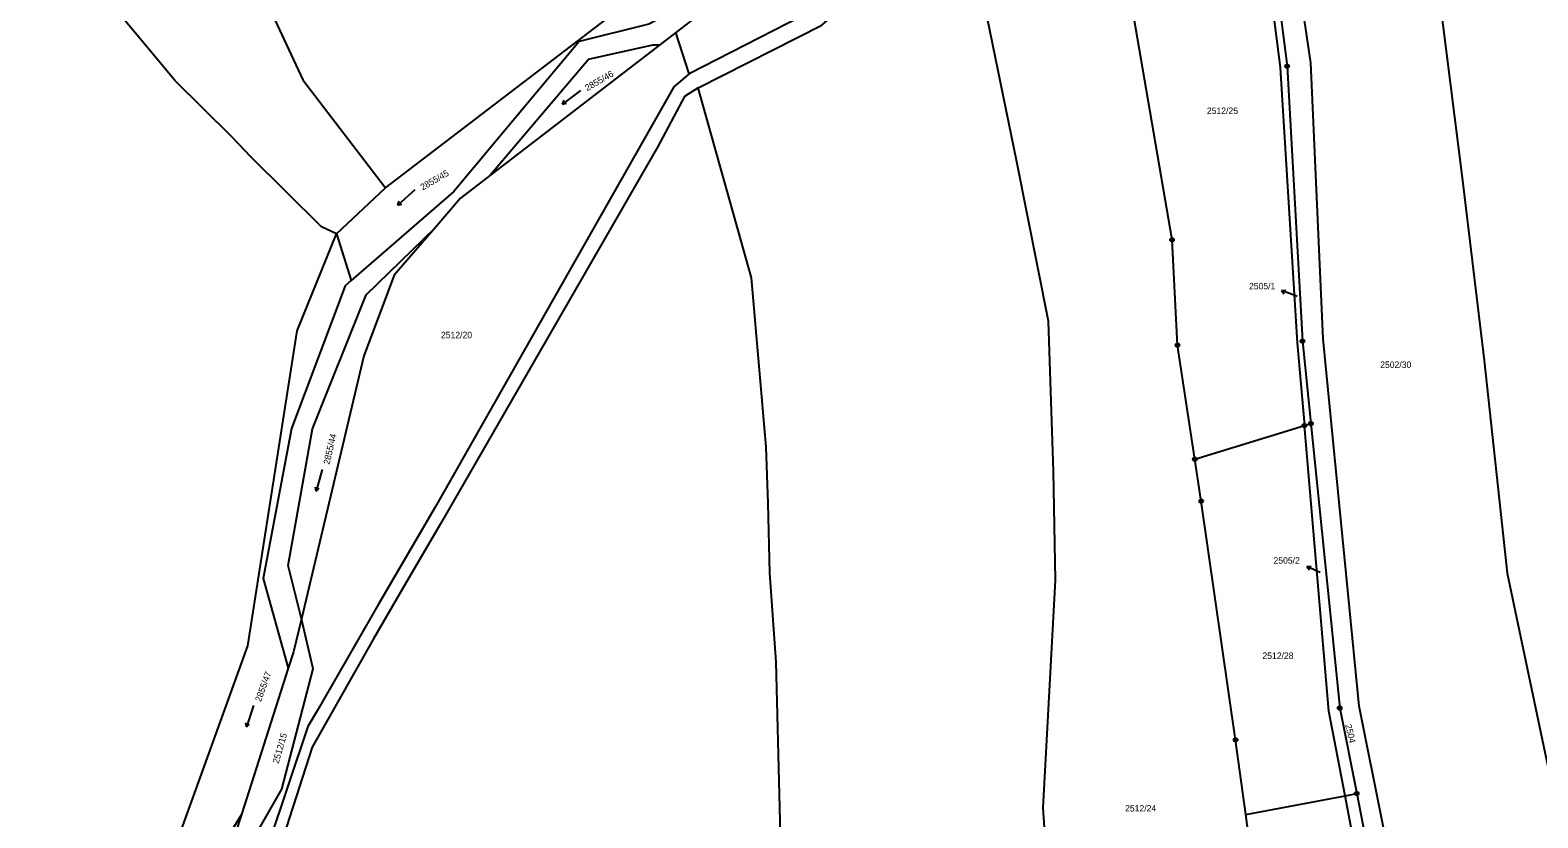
# Model space of a CAD drawing. Extents: x -562167 to -556918, y -1077891 to -1070763.
# Drawn here: x -558804.6 to -558406.7, y -1073559.6 to -1073351.6 of the extents above; entities that cross this region are included whole.
import ezdxf

# ---------------------------------------------------------------- set-up
doc = ezdxf.new("R2010")
doc.units = 0
for name, color, linetype in [('Hranice parcel', 7, 'Continuous'), ('Parcelní čísla', 7, 'Continuous'), ('Pop  PČ popisy', 7, 'Continuous'), ('Značky bodu BP', 7, 'Continuous'), ('Značky kultur', 7, 'Continuous')]:
    doc.layers.add(name, color=color, linetype=linetype)

msp = doc.modelspace()

# ---------------------------------------------------------------- linework, layer by layer
at = {"layer": 'Hranice parcel'}
for p, q in [((-558614.26, -1073336.79), (-558634.22, -1073352.16)), ((-558710.82, -1073393.22), (-558646.01, -1073343.64)), ((-558634.22, -1073352.16), (-558638.47, -1073355.43)), ((-558630.65, -1073363.06), (-558634.22, -1073352.16)), ((-558638.47, -1073355.43), (-558683.4, -1073390.04)), ((-558723.81, -1073405.31), (-558710.82, -1073393.22)), ((-558723.81, -1073405.31), (-558719.88, -1073417.68)), ((-558497.22, -1073464.88), (-558468.31, -1073455.99)), ((-558468.31, -1073455.99), (-558466.59, -1073455.46)), ((-558736.49, -1073520.02), (-558748.88, -1073558.64)), ((-558483.79, -1073558.69), (-558457.59, -1073553.71)), ((-558457.59, -1073553.71), (-558454.51, -1073553.13)), ((-558451.52, -1073585.61), (-558457.59, -1073553.71)), ((-558454.51, -1073553.13), (-558448.19, -1073584.98)), ((-558748.88, -1073558.64), (-558756.39, -1073582.07)), ((-558533.23, -1073615.91), (-558537.26, -1073556.89)), ((-558479.42, -1073590.9), (-558483.79, -1073558.69))]:
    msp.add_line(p, q, dxfattribs=at)
for points in [[(-558448.1, -1073222.26), (-558446.17, -1073233.27), (-558443.36, -1073246.67), (-558440.76, -1073270.17), (-558435.9, -1073317.29), (-558426.68, -1073390.52), (-558420.86, -1073438.75), (-558414.83, -1073494.94), (-558404.19, -1073545.59), (-558393.82, -1073574.35)], [(-558723.81, -1073405.31), (-558727.75, -1073403.46), (-558746.3, -1073385.09), (-558751.47, -1073379.61), (-558766.31, -1073364.92), (-558798.81, -1073325.89), (-558804.62, -1073320.96), (-558801.09, -1073310.19), (-558795.83, -1073293.37), (-558794.1, -1073288.07), (-558788.54, -1073270.55)], [(-558441.23, -1073593.24), (-558453.85, -1073530.07), (-558463.4, -1073433.07), (-558466.65, -1073360.22), (-558474.77, -1073304.94), (-558478.94, -1073275.49)], [(-558497.22, -1073464.88), (-558501.82, -1073434.73), (-558503.25, -1073406.93), (-558518.14, -1073319.75), (-558522.68, -1073292.35)], [(-558479.98, -1073305.5), (-558481.75, -1073306.33), (-558474.69, -1073361.39), (-558470.19, -1073434.15), (-558468.31, -1073455.99)], [(-558479.98, -1073305.5), (-558472.87, -1073361.06), (-558468.8, -1073433.66), (-558466.59, -1073455.46)], [(-558562.02, -1073306.46), (-558561.54, -1073313.89), (-558597.45, -1073345.95), (-558601.16, -1073347.91), (-558630.65, -1073363.06)], [(-558628.27, -1073366.79), (-558595.7, -1073350.22), (-558561.11, -1073319.98), (-558558.37, -1073317.11)], [(-558537.26, -1073556.89), (-558534, -1073496.76), (-558534.49, -1073468.14), (-558535.88, -1073428.39), (-558544.23, -1073386.36), (-558558.37, -1073317.11)], [(-558754.13, -1073318.53), (-558732.66, -1073364.66), (-558710.82, -1073393.22)], [(-558637.31, -1073347.83), (-558641.3, -1073350), (-558659.75, -1073354.57), (-558692.8, -1073394.19), (-558719.88, -1073417.68)], [(-558683.4, -1073390.04), (-558657.23, -1073359.21), (-558640.27, -1073355.39), (-558638.47, -1073355.43)], [(-558630.65, -1073363.06), (-558634.77, -1073366.54), (-558697.73, -1073477.52), (-558712.66, -1073503.16), (-558728.85, -1073531.32), (-558731.31, -1073535.4), (-558741.61, -1073566.13), (-558745.4, -1073577.34), (-558764.14, -1073635.76)], [(-558628.27, -1073366.79), (-558631.94, -1073369.05), (-558639.06, -1073382.41), (-558696.29, -1073481.93), (-558705.42, -1073497.43), (-558713.96, -1073512.28), (-558730.15, -1073540.87), (-558744.64, -1073585.67), (-558762.02, -1073641.68)], [(-558546.29, -1073938.28), (-558556.62, -1073912.36), (-558574.36, -1073868.48), (-558587.4, -1073833.88), (-558597.41, -1073799.35), (-558603.52, -1073697.9), (-558607.96, -1073611.02), (-558606.42, -1073599.32), (-558606.71, -1073560.37), (-558607.69, -1073518.46), (-558609.4, -1073494.88), (-558609.83, -1073476.57), (-558610.33, -1073461.61), (-558614.24, -1073416.95), (-558628.27, -1073366.79)], [(-558683.4, -1073390.04), (-558691.05, -1073395.94), (-558697.77, -1073403.75)], [(-558733.04, -1073507), (-558736.48, -1073492.93), (-558730.08, -1073456.87), (-558715.9, -1073421.44), (-558697.77, -1073403.75)], [(-558697.77, -1073403.75), (-558708.56, -1073416.27), (-558716.58, -1073437.57), (-558733.04, -1073507)], [(-558773.75, -1073584.46), (-558771.54, -1073581.61), (-558747.14, -1073514.16), (-558734.13, -1073430.92), (-558723.81, -1073405.31)], [(-558719.88, -1073417.68), (-558721.46, -1073419.03), (-558735.6, -1073456.74), (-558743.11, -1073496.35), (-558736.49, -1073520.02)], [(-558457.59, -1073553.71), (-558461.83, -1073531.37), (-558468.31, -1073455.99)], [(-558466.59, -1073455.46), (-558458.99, -1073530.56), (-558454.51, -1073553.13)], [(-558483.79, -1073558.69), (-558486.47, -1073538.94), (-558495.54, -1073475.9), (-558497.22, -1073464.88)], [(-558756.39, -1073582.07), (-558755.07, -1073581.54), (-558738.2, -1073551.94), (-558729.93, -1073520.21), (-558733.04, -1073507)], [(-558733.04, -1073507), (-558735.1, -1073515.69), (-558736.49, -1073520.02)], [(-558748.88, -1073558.64), (-558760.61, -1073577.84), (-558773.75, -1073584.46)]]:
    msp.add_lwpolyline(points, dxfattribs=at)
at = {"layer": 'Pop  PČ popisy'}
for p, q in [((-558474.36, -1073420.31), (-558473.25, -1073420.21)), ((-558471.56, -1073421.39), (-558474.36, -1073420.31)), ((-558474.36, -1073420.31), (-558473.61, -1073421.14)), ((-558470.25, -1073421.89), (-558471.56, -1073421.39)), ((-558467.68, -1073493.19), (-558466.56, -1073493.14)), ((-558464.94, -1073494.41), (-558467.68, -1073493.19)), ((-558467.68, -1073493.19), (-558466.97, -1073494.05)), ((-558464.13, -1073494.77), (-558464.94, -1073494.41))]:
    msp.add_line(p, q, dxfattribs=at)
at = {"layer": 'Značky bodu BP'}
for centre, radius in [((-558472.87, -1073361.06), 0.5), ((-558472.87, -1073361.06), 0.0303), ((-558503.25, -1073406.93), 0.5), ((-558503.25, -1073406.93), 0.0303), ((-558501.82, -1073434.73), 0.5), ((-558501.82, -1073434.73), 0.0303), ((-558468.8, -1073433.66), 0.5), ((-558468.8, -1073433.66), 0.0303), ((-558468.31, -1073455.99), 0.5), ((-558468.31, -1073455.99), 0.0303), ((-558466.59, -1073455.46), 0.5), ((-558466.59, -1073455.46), 0.0303), ((-558497.22, -1073464.88), 0.5), ((-558497.22, -1073464.88), 0.0303), ((-558495.54, -1073475.9), 0.5), ((-558495.54, -1073475.9), 0.0303), ((-558458.99, -1073530.56), 0.5), ((-558458.99, -1073530.56), 0.0303), ((-558486.47, -1073538.94), 0.5), ((-558486.47, -1073538.94), 0.0303), ((-558454.51, -1073553.13), 0.5), ((-558454.51, -1073553.13), 0.0303)]:
    msp.add_circle(centre, radius, dxfattribs=at)
at = {"layer": 'Značky kultur'}
for p, q in [((-558659.33, -1073367.45), (-558664.12, -1073371.06)), ((-558664.12, -1073371.06), (-558663.65, -1073370.07)), ((-558664.12, -1073371.06), (-558663.04, -1073370.87)), ((-558703.12, -1073393.74), (-558707.58, -1073397.75)), ((-558707.58, -1073397.75), (-558707.19, -1073396.73)), ((-558707.58, -1073397.75), (-558706.52, -1073397.47)), ((-558727.55, -1073467.53), (-558729.1, -1073473.32)), ((-558729.1, -1073473.32), (-558729.33, -1073472.25)), ((-558729.1, -1073473.32), (-558728.36, -1073472.51)), ((-558745.64, -1073529.85), (-558747.49, -1073535.56)), ((-558747.49, -1073535.56), (-558747.67, -1073534.47)), ((-558747.49, -1073535.56), (-558746.71, -1073534.78))]:
    msp.add_line(p, q, dxfattribs=at)

# ---------------------------------------------------------------- texts
at = {"layer": 'Parcelní čísla'}
for s, rotation, p in [('2855/46', 30, (-558657.58, -1073367.7)), ('2855/45', 30, (-558701.03, -1073393.92)), ('2855/44', 77, (-558725.6, -1073466.37)), ('2855/47', 70, (-558743.73, -1073529.05)), ('2504', 283, (-558457.56, -1073535.03)), ('2512/15', 74, (-558739.05, -1073545.35))]:
    msp.add_text(s, height=1.7, rotation=rotation, dxfattribs=at).set_placement(p)
for s, p in [('2512/25', (-558494.05, -1073373.69)), ('2505/1', (-558482.94, -1073419.99)), ('2512/20', (-558696.2, -1073432.91)), ('2502/30', (-558448.31, -1073440.75)), ('2505/2', (-558476.47, -1073492.43)), ('2512/28', (-558479.4, -1073517.59)), ('2512/24', (-558515.64, -1073557.88))]:
    msp.add_text(s, height=1.7, dxfattribs=at).set_placement(p)

doc.saveas('drawing.dxf')
